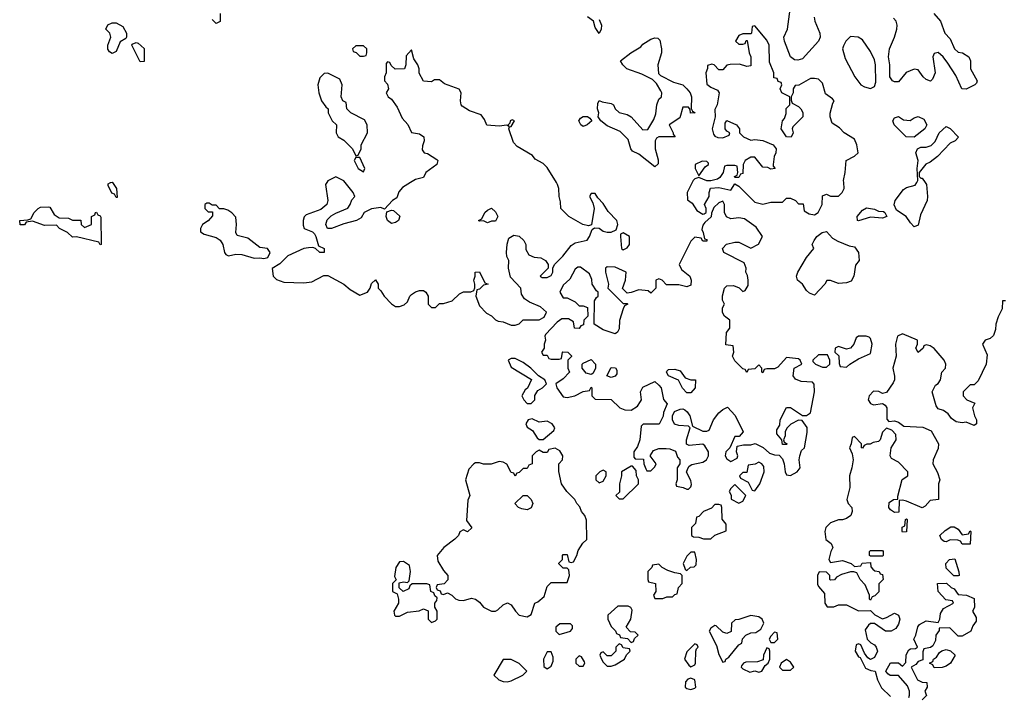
# Model space of a CAD drawing. Header units: inches. Extents: x 2380053 to 2584298, y 380219 to 546618.
# Tile 694 of 788: x 2543246 to 2548181, y 457424 to 460817. Entities that reach past the tile are written whole.
import ezdxf

# ---------------------------------------------------------------- set-up
doc = ezdxf.new("R2010")
doc.units = ezdxf.units.IN
doc.header["$MEASUREMENT"] = 0
doc.layers.add('C5445', color=7, linetype='Continuous')
doc.layers.add('C5446', color=7, linetype='Continuous')

msp = doc.modelspace()

# ---------------------------------------------------------------- linework, layer by layer
at = {"layer": 'C5445', "color": 2}
for points, elevation in [([(2543711.3, 460000), (2543731.3, 459970), (2543734, 459926), (2543730, 459926), (2543722, 459942), (2543707.3, 459947.3), (2543690, 459986), (2543690, 459994), (2543700.4, 459999.6), (2543702, 460000)], 30), ([(2544784.7, 460000), (2544778, 459990), (2544790.8, 459910), (2544786, 459890), (2544755.5, 459864.5), (2544682, 459838), (2544671, 459829), (2544666, 459810), (2544666, 459786), (2544671.3, 459770), (2544712.8, 459752.8), (2544723, 459743), (2544731, 459730), (2544743.6, 459683.6), (2544771.3, 459670), (2544772, 459650), (2544750, 459648.7), (2544728.8, 459668.9), (2544714.6, 459674.6), (2544693.2, 459673.2), (2544670, 459669.2), (2544590, 459632.7), (2544550, 459593.2), (2544511.2, 459568.9), (2544516, 459530), (2544533.4, 459513.4), (2544570, 459500.7), (2544670, 459498), (2544710, 459502.8), (2544770, 459534.8), (2544790, 459534), (2544870, 459491), (2544903, 459463), (2544950, 459436), (2544989.1, 459450.9), (2545002, 459470), (2545010, 459494), (2545030, 459512), (2545042, 459490), (2545042, 459470), (2545056.9, 459456.9), (2545072, 459430), (2545110, 459391.3), (2545130, 459378), (2545150, 459378), (2545173.6, 459386.4), (2545190, 459402), (2545202, 459430), (2545210, 459438), (2545230, 459451.3), (2545250, 459458), (2545270, 459458), (2545282, 459450), (2545294, 459430), (2545294, 459390), (2545310, 459374), (2545330, 459374), (2545350, 459394), (2545370, 459394), (2545413.6, 459406.4), (2545450, 459442), (2545470, 459452), (2545507.3, 459452.7), (2545522, 459458), (2545527.3, 459472.7), (2545528, 459490), (2545522, 459510), (2545528.7, 459530), (2545528.7, 459550), (2545550, 459552), (2545578, 459498), (2545594, 459490), (2545570, 459486), (2545550, 459466), (2545538, 459462), (2545532, 459430), (2545550, 459382), (2545585.4, 459345.4), (2545611.2, 459331.1), (2545630, 459312), (2545644.7, 459304.7), (2545670, 459302), (2545710, 459284.7), (2545730, 459284.7), (2545750, 459292), (2545770, 459312), (2545850, 459312), (2545874.6, 459325.4), (2545886, 459350), (2545856.4, 459376.4), (2545800.4, 459400.4), (2545776.4, 459416.4), (2545760.4, 459440.4), (2545758, 459470), (2545705.6, 459525.6), (2545695.3, 459570), (2545698, 459610), (2545688, 459630), (2545686, 459650), (2545688.8, 459691.1), (2545698, 459722), (2545723.1, 459736.9), (2545750, 459731.3), (2545772, 459710), (2545782, 459690), (2545783.6, 459663.6), (2545798, 459638), (2545825.4, 459625.4), (2545858, 459622), (2545882, 459610), (2545894, 459590), (2545894, 459570), (2545854, 459530), (2545864.7, 459524.7), (2545890, 459524.7), (2545910, 459534), (2545918, 459550), (2545918, 459570), (2545926, 459590), (2545969.1, 459630.9), (2546010, 459684.7), (2546030, 459698), (2546090, 459712), (2546102, 459730), (2546115.3, 459764.7), (2546127.3, 459772.7), (2546150, 459771), (2546170, 459756), (2546190, 459751), (2546210, 459751.3), (2546236.4, 459763.6), (2546244, 459790), (2546239.3, 459810), (2546194.9, 459854.9), (2546170, 459895.3), (2546143.1, 459923.1), (2546130, 459946), (2546110, 459946), (2546102, 459930), (2546118.8, 459898.8), (2546126, 459870), (2546112.7, 459787.3), (2546096.9, 459783.1), (2546069.2, 459789.2), (2545998, 459830), (2545958, 459870), (2545956.4, 459903.6), (2545949.1, 459930.9), (2545948.7, 459970), (2545942, 459990), (2545935.9, 460000)], 34), ([(2545204.7, 460000), (2545164.5, 459975.5), (2545146.4, 459953.6), (2545136, 459924), (2545114, 459910), (2545074, 459866), (2545055.3, 459875.3), (2545010, 459869), (2544972, 459850), (2544956.9, 459823.1), (2544934, 459810), (2544870, 459793.2), (2544809.2, 459769.2), (2544788.7, 459770), (2544781.2, 459790), (2544787.3, 459812.7), (2544807.2, 459832.8), (2544830, 459846.8), (2544890, 459872), (2544902, 459890), (2544910, 459914), (2544926, 459930), (2544918, 459950), (2544877.3, 460000)], 34), ([(2546617, 460000), (2546592, 459950), (2546592.7, 459912.7), (2546616.9, 459896.9), (2546639.6, 459859.6), (2546670, 459842), (2546676.4, 459843.6), (2546686, 459850), (2546686, 459870), (2546678, 459890), (2546702, 459930), (2546702, 459950), (2546708.7, 459971.3), (2546750, 459976), (2546810, 459962), (2546830, 459994), (2546850, 459982), (2546930, 459901), (2546970, 459891.3), (2547010, 459901), (2547070, 459902), (2547090, 459922), (2547110, 459922), (2547134, 459910), (2547150, 459894), (2547172.7, 459892.7), (2547178, 459858), (2547203.6, 459843.6), (2547230, 459838), (2547248, 459850), (2547268.7, 459890), (2547270, 459934), (2547290, 459942), (2547310, 459932), (2547350, 459932), (2547368, 459950), (2547378, 459970), (2547376, 460000)], 34), ([(2547784.2, 460000), (2547790.4, 459990.4), (2547795.5, 459930), (2547794.9, 459910), (2547761.4, 459838.6), (2547750, 459786), (2547730, 459778), (2547710, 459798), (2547688.7, 459830), (2547641.2, 459861.2), (2547628.7, 459888.7), (2547634, 459910), (2547675.5, 459964.5), (2547690, 459976), (2547733.6, 459986.4), (2547741.9, 460000)], 30), ([(2548187.3, 459407.3), (2548172.7, 459407.3), (2548170, 459366), (2548150, 459326), (2548138.8, 459290), (2548137.3, 459262.7), (2548126.4, 459233.6), (2548110, 459218), (2548084.7, 459210), (2548072, 459190), (2548095.3, 459135.3), (2548090.6, 459089.4), (2548050, 459006), (2548030, 458986), (2548010, 458986), (2547974, 458950), (2547974, 458930), (2547994, 458910), (2548034, 458894), (2548021, 458870), (2548031.3, 458830), (2548042, 458810), (2548042, 458790), (2548030, 458782), (2547990, 458799), (2547970, 458795.3), (2547940.4, 458800.4), (2547916.4, 458816.4), (2547900.4, 458840.4), (2547876.4, 458856.4), (2547850, 458866), (2547840.2, 458880.2), (2547819, 458950), (2547836.4, 458983.6), (2547850, 458992), (2547862, 459010), (2547868, 459050), (2547886, 459070), (2547888, 459090), (2547879, 459110), (2547830, 459168), (2547810, 459182), (2547790, 459186), (2547778, 459182), (2547774, 459170), (2547750, 459148), (2547738, 459170), (2547746, 459190), (2547746, 459210), (2547670, 459242), (2547646, 459230), (2547636, 459190), (2547638.8, 459130), (2547621.6, 459070), (2547630.9, 459029.1), (2547631, 459010), (2547624.5, 458995.5), (2547590, 458948), (2547570, 458942), (2547552, 458952), (2547525.8, 458954.2), (2547504, 458930), (2547498, 458910), (2547510, 458892), (2547525.4, 458885.4), (2547570, 458892), (2547583.6, 458883.6), (2547592, 458870), (2547592.7, 458812.7), (2547602, 458802), (2547630, 458804.7), (2547650, 458798), (2547678, 458778), (2547773.2, 458773.2), (2547814.8, 458754.8), (2547851, 458690), (2547850, 458666), (2547824.7, 458610), (2547822, 458590), (2547845.4, 458545.4), (2547858, 458510), (2547851.3, 458490), (2547852, 458410), (2547810, 458406), (2547783.6, 458376.4), (2547770, 458368), (2547690, 458402), (2547670, 458408), (2547654, 458406), (2547652.7, 458347.3), (2547630, 458346), (2547610, 458358), (2547602, 458370), (2547604.7, 458395.3), (2547626, 458410), (2547647.3, 458412.7), (2547647.3, 458427.3), (2547669.3, 458510.7), (2547698, 458530), (2547698, 458550), (2547650, 458598), (2547616.4, 458616.4), (2547608.8, 458628.9), (2547614, 458670), (2547639, 458710), (2547637.2, 458737.2), (2547618, 458758), (2547590, 458768), (2547571.2, 458748.9), (2547558, 458710), (2547550, 458702), (2547523.6, 458696.4), (2547508, 458688), (2547492, 458688), (2547478, 458682), (2547470, 458668.7), (2547466, 458670), (2547466, 458690), (2547430, 458726), (2547418, 458722), (2547414, 458690), (2547404.7, 458670), (2547418.8, 458638.8), (2547422.8, 458610), (2547417.3, 458570), (2547405.5, 458530), (2547407.3, 458470), (2547391.3, 458410), (2547398, 458390), (2547416, 458370), (2547418, 458350), (2547411.3, 458330), (2547390, 458315.3), (2547370, 458308), (2547350, 458308.7), (2547310, 458294), (2547286, 458270), (2547281, 458250), (2547286, 458210), (2547314, 458190), (2547322, 458170), (2547311, 458149), (2547302, 458110), (2547310, 458094), (2547370, 458104.7), (2547414, 458090), (2547430, 458074), (2547462, 458078), (2547468.4, 458091.6), (2547510, 458094), (2547512.7, 458072.7), (2547522, 458062), (2547532.7, 458052.7), (2547554, 458050), (2547558, 458038), (2547570, 458034), (2547574, 458010), (2547552.7, 457987.3), (2547552, 457948), (2547532.7, 457927.3), (2547518, 457922), (2547510, 457906), (2547506, 457910), (2547506, 457930), (2547483.1, 457983.1), (2547458, 458010), (2547442, 458042), (2547427.3, 458047.3), (2547410, 458048), (2547365.4, 458034.6), (2547339.6, 458020.4), (2547330, 458008), (2547310, 458006), (2547306, 458010), (2547306, 458030), (2547290, 458046), (2547252.7, 458047.3), (2547244.7, 458030), (2547245.4, 457985.4), (2547250, 457974), (2547279.6, 457939.6), (2547282, 457890), (2547292.7, 457872.7), (2547327.3, 457872.7), (2547350, 457882), (2547390, 457882), (2547450, 457852), (2547510, 457854), (2547531.6, 457831.6), (2547570, 457812), (2547590, 457818), (2547630, 457841), (2547650.9, 457830.9), (2547658, 457810), (2547650, 457786), (2547636.9, 457763.1), (2547614, 457750), (2547586, 457750), (2547530, 457788), (2547510, 457788), (2547499.6, 457780.4), (2547483.6, 457756.4), (2547494, 457710), (2547511.6, 457691.6), (2547530, 457682), (2547538, 457670), (2547544.7, 457650), (2547530, 457618), (2547510, 457608), (2547496.4, 457616.4), (2547480.4, 457640.4), (2547462, 457682), (2547450, 457686), (2547438, 457682), (2547434, 457650), (2547450, 457622), (2547458, 457618), (2547484.7, 457564.7), (2547512.7, 457552.7), (2547534, 457550), (2547545.4, 457505.4), (2547565.4, 457465.4), (2547610, 457422)], 34), ([(2547702, 457418), (2547706, 457430), (2547706, 457450), (2547696.4, 457476.4), (2547650, 457528), (2547608.4, 457528.4), (2547596.4, 457536.4), (2547588, 457550), (2547610, 457591.3), (2547651.3, 457591.3), (2547670, 457574), (2547687.3, 457592.7), (2547688.8, 457631.1), (2547703.1, 457656.9), (2547710, 457662), (2547736.4, 457663.6), (2547746, 457670), (2547728, 457710), (2547738, 457730), (2547748.4, 457771.6), (2547756.4, 457783.6), (2547790, 457802), (2547850, 457794), (2547858, 457810), (2547860.4, 457839.6), (2547876.4, 457863.6), (2547926, 457890), (2547922, 457902), (2547887.3, 457907.3), (2547849.1, 457949.1), (2547846, 457990), (2547891.6, 457991.6), (2547914, 457970), (2547930, 457962), (2547950, 457934), (2547991.6, 457931.6), (2548030, 457914), (2548031.3, 457868.7), (2548022, 457850), (2548039.6, 457819.6), (2548039.6, 457800.4), (2548023.6, 457776.4), (2548014, 457750), (2547970, 457726), (2547950, 457726), (2547907.3, 457767.3), (2547854, 457766), (2547854, 457754), (2547838, 457730), (2547836, 457704), (2547823.6, 457676.4), (2547811.6, 457668.4), (2547778, 457662), (2547772.7, 457647.3), (2547772.7, 457607.3), (2547750, 457598), (2547736.9, 457583.1), (2547714, 457570), (2547745.4, 457505.4), (2547770, 457494), (2547792.7, 457492.7), (2547794, 457470), (2547782, 457450), (2547791.6, 457428.4), (2547770, 457406)], 34)]:
    msp.add_lwpolyline(points, dxfattribs=dict(at, elevation=elevation))
for points, elevation in [([(2544196.4, 459896.4), (2544183.6, 459896.4), (2544174, 459890), (2544174, 459870), (2544190, 459854), (2544212.7, 459852.7), (2544212.7, 459832.7), (2544191.2, 459808.9), (2544162, 459790), (2544152, 459770), (2544152.7, 459752.7), (2544170, 459742), (2544230, 459724.7), (2544250, 459712), (2544264.7, 459690), (2544272, 459650), (2544279.6, 459639.6), (2544292, 459632), (2544330, 459641), (2544359.8, 459639.8), (2544421, 459621), (2544450, 459622.8), (2544470, 459618.8), (2544490, 459624.7), (2544502, 459650), (2544488.8, 459668.9), (2544450, 459674), (2544390, 459722), (2544335.3, 459735.3), (2544328.7, 459750), (2544333.2, 459790), (2544330, 459826), (2544310, 459848.7), (2544290, 459862), (2544270, 459868), (2544248, 459868), (2544230, 459886), (2544210, 459886)], 34), ([(2546770, 459906), (2546750, 459898), (2546725.4, 459874.6), (2546712.7, 459847.3), (2546711.6, 459828.4), (2546679.6, 459800.4), (2546670, 459786), (2546664.7, 459764.7), (2546672, 459750), (2546678, 459718), (2546690, 459714), (2546690, 459706), (2546670, 459706), (2546662, 459722), (2546630, 459726), (2546610, 459706), (2546552, 459590), (2546563.5, 459563.5), (2546604.7, 459530), (2546612, 459510), (2546610, 459486), (2546590, 459478), (2546550, 459488), (2546488, 459488), (2546466, 459510), (2546450, 459518), (2546434, 459510), (2546434, 459470), (2546410, 459446), (2546396.4, 459456.4), (2546350, 459462), (2546310, 459448), (2546290, 459446), (2546268, 459468), (2546282, 459510), (2546286, 459550), (2546230, 459575.3), (2546190, 459578), (2546182, 459570), (2546182, 459550), (2546198, 459490), (2546194, 459470), (2546270, 459394), (2546290, 459394), (2546294, 459390), (2546278, 459382), (2546270, 459366), (2546251.6, 459308.4), (2546250, 459266), (2546242, 459250), (2546230, 459242), (2546170, 459262), (2546126, 459290), (2546127.3, 459407.3), (2546136.4, 459423.6), (2546146, 459430), (2546146, 459450), (2546136.4, 459456.4), (2546115.3, 459490), (2546114, 459514), (2546102, 459542), (2546056.4, 459576.4), (2546043.6, 459576.4), (2546030, 459566), (2546003.6, 459516.4), (2545970, 459486), (2545954, 459450), (2545970, 459422), (2545990, 459422), (2546030, 459402), (2546050, 459382), (2546070, 459382), (2546092.7, 459372.7), (2546094, 459330), (2546074, 459310), (2546072.7, 459287.3), (2546058, 459282), (2546050, 459268), (2546026, 459270), (2546022, 459302), (2545996.4, 459316.4), (2545963.6, 459316.4), (2545939.6, 459300.4), (2545882, 459238), (2545878, 459230), (2545882, 459210), (2545874, 459190), (2545874, 459170), (2545862, 459150), (2545870, 459134), (2545890, 459134), (2545898, 459118), (2545910, 459114), (2545950, 459114), (2545962, 459118), (2545966, 459150), (2545968.8, 459151.1), (2545994, 459150), (2546011.6, 459131.6), (2546011.6, 459128.4), (2545994, 459110), (2545994, 459070), (2546002, 459050), (2545970, 459015.3), (2545934, 458990), (2545938, 458970), (2545970, 458926), (2545990, 458922.8), (2546029.1, 458930.9), (2546070, 458952), (2546102, 458958), (2546110, 458974), (2546114, 458970), (2546114, 458930), (2546130, 458914), (2546210, 458912), (2546254, 458870), (2546279.6, 458859.6), (2546310, 458858), (2546342, 458878), (2546358, 458902), (2546362, 458910), (2546358, 458950), (2546370, 458974), (2546430, 459002), (2546450, 458984.7), (2546461, 458970), (2546472.7, 458912.7), (2546492, 458890), (2546472.7, 458847.3), (2546471.6, 458828.4), (2546451, 458789), (2546371.3, 458788.7), (2546361, 458779), (2546354.8, 458710), (2546342.8, 458677.2), (2546324.7, 458650), (2546323.6, 458623.6), (2546330, 458614), (2546372.7, 458612.7), (2546374, 458590), (2546383.6, 458563.6), (2546390, 458554), (2546410, 458554), (2546430, 458574), (2546435.3, 458590), (2546406, 458630), (2546423.2, 458656.8), (2546450, 458666.8), (2546486.4, 458666.4), (2546504.7, 458664.7), (2546532.7, 458652.7), (2546543.6, 458623.6), (2546554, 458610), (2546554, 458590), (2546542, 458570), (2546542, 458510), (2546534, 458490), (2546538, 458478), (2546571.6, 458471.6), (2546590, 458462), (2546598, 458462), (2546610, 458474), (2546614, 458486), (2546610, 458506), (2546588.4, 458548.4), (2546594.6, 458565.4), (2546602, 458578), (2546614.6, 458585.4), (2546670, 458598), (2546688, 458610), (2546698, 458630), (2546698, 458650), (2546680.4, 458680.4), (2546670, 458688), (2546602, 458682), (2546588, 458688), (2546588, 458710), (2546606, 458770), (2546598, 458778), (2546550, 458782), (2546528.8, 458788.9), (2546518, 458810), (2546518, 458830), (2546527.3, 458852.7), (2546556.4, 458863.6), (2546570, 458864.7), (2546579.8, 458859.8), (2546591.2, 458851.1), (2546604.7, 458830), (2546618, 458778), (2546670, 458754), (2546690, 458754), (2546702, 458758), (2546724, 458810), (2546750, 458844.7), (2546770, 458862), (2546794, 458874), (2546832.7, 458832.7), (2546872, 458750), (2546852.7, 458727.3), (2546830, 458726), (2546804.7, 458670), (2546784.7, 458650), (2546782, 458630), (2546790, 458614), (2546810, 458602), (2546842, 458618), (2546846, 458630), (2546838, 458650), (2546842, 458678), (2546874.6, 458685.4), (2546910, 458684.7), (2546931.6, 458691.6), (2546971.6, 458671.6), (2547003.6, 458643.6), (2547030, 458634), (2547052.7, 458632.7), (2547070, 458614), (2547078, 458590), (2547082, 458550), (2547090, 458534), (2547110, 458531.3), (2547142, 458550), (2547157.2, 458570), (2547152.7, 458610), (2547156, 458630), (2547164.1, 458655.9), (2547179, 458670), (2547193.6, 458746.4), (2547192.5, 458772.5), (2547167.3, 458807.3), (2547150, 458808), (2547111.6, 458788.4), (2547091.6, 458768.4), (2547082, 458750), (2547082, 458730), (2547074, 458710), (2547078, 458698), (2547092, 458690), (2547090, 458686), (2547070, 458686), (2547066, 458710), (2547040.4, 458740.4), (2547040.4, 458759.6), (2547056.4, 458783.6), (2547058, 458810), (2547090, 458872), (2547110, 458872), (2547170, 458832), (2547190, 458832), (2547210, 458844.7), (2547229.2, 458950), (2547228.7, 458988.7), (2547219, 458999), (2547163.1, 459003.1), (2547134.6, 459014.6), (2547122, 459030), (2547128, 459070), (2547166, 459090), (2547158, 459110), (2547150, 459115.3), (2547090, 459122), (2547045.4, 459074.6), (2547030, 459066), (2546990, 459066), (2546978, 459062), (2546970, 459046), (2546966, 459050), (2546966, 459070), (2546950, 459086), (2546930, 459066), (2546898, 459062), (2546890, 459048), (2546882, 459062), (2546870, 459066), (2546830, 459106), (2546818, 459130), (2546826, 459150), (2546822, 459182), (2546786, 459186), (2546788.4, 459248.4), (2546806, 459270), (2546806, 459310), (2546778, 459330), (2546769.1, 459349.1), (2546768.8, 459371.1), (2546778, 459390), (2546768, 459410), (2546768, 459432), (2546778, 459470), (2546790, 459482), (2546823.6, 459483.6), (2546851.6, 459471.6), (2546870, 459454), (2546882, 459458), (2546896.4, 459483.6), (2546898, 459510), (2546894.6, 459534.6), (2546886, 459550), (2546888, 459570), (2546877.2, 459597.2), (2546775.3, 459650), (2546768, 459670), (2546789.3, 459690.7), (2546830, 459701), (2546850, 459701), (2546910, 459671.3), (2546949.1, 459690.9), (2546968.7, 459730), (2546936.5, 459776.5), (2546878, 459818), (2546850, 459824), (2546810, 459818), (2546788.8, 459828.9), (2546778, 459850), (2546778, 459890)], 34), ([(2543510, 459812), (2543552, 459812), (2543554, 459790), (2543570, 459774), (2543606, 459790), (2543606, 459830), (2543622, 459838), (2543626, 459850), (2543631.6, 459851.6), (2543638, 459838), (2543650, 459834), (2543652.7, 459827.3), (2543654, 459690), (2543650, 459688), (2543642, 459702), (2543530, 459728), (2543510, 459726), (2543486, 459750), (2543446, 459770), (2543430, 459786), (2543370, 459784), (2543310, 459806), (2543278, 459802), (2543270, 459788.7), (2543248.7, 459788.7), (2543246, 459810), (2543287.3, 459812.7), (2543302, 459818), (2543318, 459850), (2543338, 459870), (2543350, 459876), (2543390, 459878), (2543396.9, 459876.9), (2543419.6, 459839.6), (2543443.6, 459823.6), (2543490, 459822)], 30), ([(2545110, 459794), (2545088.7, 459810), (2545082, 459830), (2545086, 459854), (2545110, 459862), (2545119.6, 459859.6), (2545150.9, 459830.9), (2545144.7, 459810), (2545130, 459799)], 34), ([(2545590, 459798), (2545570, 459808), (2545550, 459806), (2545546, 459810), (2545562, 459818), (2545578, 459850), (2545590, 459862), (2545610, 459871.3), (2545630, 459854), (2545642, 459830), (2545630, 459806), (2545610, 459806)], 34), ([(2547570, 459822), (2547510, 459826.6), (2547450, 459808.7), (2547446, 459810), (2547444, 459830), (2547470, 459861), (2547490, 459873.4), (2547530, 459866), (2547550, 459856), (2547574.8, 459854.8), (2547582, 459850), (2547592, 459830)], 30), ([(2546270, 459748), (2546258, 459742), (2546258, 459730), (2546262, 459670), (2546270, 459662), (2546290, 459672), (2546302, 459690), (2546302, 459730)], 34), ([(2547350, 459494), (2547310, 459509), (2547291.3, 459508.7), (2547281, 459490), (2547230, 459435.3), (2547204.7, 459444.7), (2547190, 459458), (2547168.7, 459490), (2547144, 459510), (2547139, 459530), (2547146, 459550), (2547190, 459624.7), (2547226, 459670), (2547218, 459690), (2547228, 459710), (2547242, 459730), (2547268.7, 459750), (2547290, 459754.8), (2547320.7, 459720.7), (2547346.4, 459706.4), (2547403.6, 459683.6), (2547430, 459678), (2547450.7, 459650), (2547454, 459610), (2547434.4, 459585.6), (2547426.8, 459530), (2547414.2, 459505.8), (2547390, 459497.2)], 30), ([(2547489.1, 459229.1), (2547451, 459229), (2547438, 459222), (2547426, 459190), (2547410, 459169), (2547390, 459164), (2547350, 459178), (2547334, 459170), (2547332, 459150), (2547351, 459131), (2547352.7, 459092.7), (2547358, 459078), (2547390, 459074), (2547406, 459090), (2547450, 459116), (2547510, 459142), (2547518, 459190), (2547510, 459218), (2547504, 459224)], 34), ([(2545730, 459118), (2545710, 459118), (2545694, 459110), (2545710, 459074), (2545812, 459012), (2545791.3, 458968.7), (2545779.6, 458960.4), (2545762, 458930), (2545772, 458910), (2545790, 458892), (2545810, 458892), (2545828, 458910), (2545828.4, 458931.6), (2545843.1, 458956.9), (2545866, 458970), (2545886, 458990), (2545878, 459010), (2545846, 459030), (2545808, 459070), (2545770, 459098)], 34), ([(2546110, 459038), (2546084.7, 459044.7), (2546066, 459070), (2546066, 459090), (2546070, 459094), (2546110, 459112), (2546132, 459090), (2546131.6, 459068.4), (2546118, 459042)], 34), ([(2547295.3, 459135.3), (2547250, 459135.3), (2547222, 459110), (2547222, 459102), (2547234, 459090), (2547270, 459074), (2547290, 459074), (2547306, 459090), (2547306, 459110)], 34), ([(2546210, 459022), (2546188, 459030), (2546210, 459072), (2546231.6, 459071.6), (2546239.6, 459059.6), (2546239.6, 459040.4), (2546230, 459028.7)], 34), ([(2546590, 458946), (2546568.4, 458968.4), (2546548.7, 459008.7), (2546498, 459030), (2546488, 459050), (2546490, 459054), (2546498, 459062), (2546530, 459064.7), (2546556, 459056), (2546581, 459021), (2546610, 459011.3), (2546634, 459010), (2546632, 458970), (2546610, 458946)], 34), ([(2545814.6, 458814.6), (2545794, 458810), (2545782, 458790), (2545790, 458774), (2545816.9, 458756.9), (2545839.6, 458719.6), (2545850, 458712), (2545870, 458712), (2545923.1, 458756.9), (2545928.7, 458770), (2545915.3, 458790), (2545890, 458804), (2545850, 458798)], 34), ([(2545930, 458668), (2545898, 458662), (2545890, 458646), (2545870, 458646), (2545850, 458658), (2545834, 458650), (2545814, 458630), (2545814, 458590), (2545798, 458582), (2545790, 458566), (2545770, 458566), (2545750, 458546), (2545738, 458542), (2545730, 458528), (2545722, 458542), (2545710, 458546), (2545688.4, 458588.4), (2545670, 458598), (2545650, 458602), (2545608.4, 458588.4), (2545570, 458588), (2545550, 458595.3), (2545530, 458595.3), (2545522, 458590), (2545496.9, 458563.1), (2545481, 458510), (2545502, 458430), (2545492.7, 458407.3), (2545484.7, 458304.7), (2545511.6, 458268.4), (2545491.2, 458248.9), (2545470, 458258), (2545451.6, 458248.4), (2545444.7, 458230), (2545427.7, 458212.3), (2545371.3, 458170), (2545338, 458130), (2545342, 458102), (2545370, 458054), (2545392, 458030), (2545391.6, 458008.4), (2545372.7, 457987.3), (2545338, 457982), (2545334, 457970), (2545338, 457958), (2545352.7, 457952.7), (2545358, 457938), (2545370, 457934), (2545390, 457942), (2545411.2, 457931.1), (2545430, 457912), (2545446.4, 457906.4), (2545470, 457904.7), (2545510, 457916), (2545530, 457911), (2545550, 457896), (2545570, 457871), (2545610, 457851.3), (2545630, 457851.3), (2545643.1, 457856.9), (2545670, 457882), (2545691.6, 457891.6), (2545710, 457882), (2545731.3, 457850), (2545750, 457831.3), (2545790, 457822), (2545810, 457834), (2545828.7, 457890), (2545843.1, 457896.9), (2545875.5, 457924.5), (2545890, 457974), (2545910, 457994), (2545990, 457994), (2546002, 458030), (2545998, 458058), (2545990, 458066), (2545970, 458066), (2545948.4, 458088.4), (2545948.4, 458091.6), (2545966, 458110), (2545966, 458130), (2545970, 458134), (2545990, 458134), (2545998, 458098), (2546010, 458094), (2546022, 458098), (2546038, 458130), (2546044.7, 458155.3), (2546068.8, 458191.1), (2546088, 458210), (2546087.3, 458307.3), (2546078, 458330), (2546062, 458350), (2546053.6, 458373.6), (2546038, 458390), (2546028, 458410), (2545988, 458450), (2545962, 458490), (2545948.4, 458551.6), (2545948, 458590), (2545966, 458610), (2545968, 458630), (2545954, 458654)], 34), ([(2546318, 458578), (2546310, 458578), (2546262, 458550), (2546262, 458530), (2546252, 458490), (2546252, 458448), (2546234, 458430), (2546250, 458414), (2546270, 458414), (2546348, 458490), (2546348, 458510), (2546338, 458530), (2546336.4, 458556.4)], 34), ([(2546950, 458598), (2546931.6, 458588.4), (2546898, 458582), (2546890, 458546), (2546870, 458546), (2546854, 458530), (2546858, 458518), (2546896.9, 458496.9), (2546918, 458458), (2546930, 458454), (2546955.3, 458490), (2546978, 458550), (2546976.4, 458576.4), (2546966, 458590)], 34), ([(2546170, 458558), (2546154, 458550), (2546134, 458530), (2546134, 458510), (2546150, 458494), (2546170, 458502), (2546186, 458530), (2546186, 458550)], 34), ([(2546830, 458486), (2546810, 458466), (2546802, 458450), (2546811.6, 458431.6), (2546812.7, 458412.7), (2546850, 458392), (2546870, 458402), (2546886, 458430)], 34), ([(2545790, 458358), (2545763.1, 458363.1), (2545746, 458370), (2545728, 458390), (2545769.1, 458430.9), (2545790, 458431), (2545810, 458411.3), (2545818, 458390), (2545810, 458368)], 34), ([(2546750, 458386), (2546730, 458386), (2546712.7, 458367.3), (2546674, 458350), (2546650, 458326), (2546638, 458322), (2546634, 458290), (2546614, 458270), (2546614, 458230), (2546623.6, 458223.6), (2546650, 458222), (2546672.7, 458212.7), (2546710, 458214), (2546730, 458232), (2546787.3, 458252.7), (2546787.3, 458287.3), (2546767.3, 458312.7), (2546766, 458370), (2546762, 458382)], 34), ([(2547670, 458246), (2547668.7, 458250), (2547668.8, 458271.1), (2547682, 458278), (2547686, 458310), (2547690, 458314), (2547694, 458310), (2547690, 458248)], 34), ([(2547970, 458234), (2548002, 458238), (2548010, 458254), (2548014, 458250), (2548010, 458186), (2547970, 458186), (2547962, 458202), (2547947.3, 458207.3), (2547910, 458208), (2547890, 458198), (2547880.4, 458200.4), (2547866, 458210), (2547858, 458230), (2547884.7, 458255.3), (2547912.7, 458272.7), (2547930, 458274), (2547950, 458262)], 34), ([(2546630, 458146), (2546610, 458146), (2546590, 458126), (2546572, 458090), (2546582, 458062), (2546590, 458054), (2546608.4, 458071.6), (2546627.3, 458072.7), (2546636.4, 458083.6), (2546638, 458110)], 34), ([(2547510, 458126), (2547506, 458130), (2547506, 458150), (2547510, 458154), (2547570, 458154), (2547574, 458150), (2547574, 458130), (2547570, 458126)], 34), ([(2545170, 458099), (2545150, 458098), (2545131.3, 458070), (2545124.7, 458024.7), (2545132.7, 458007.3), (2545114, 457990), (2545114, 457950), (2545138, 457938), (2545144.7, 457910), (2545144.7, 457890), (2545122, 457850), (2545124.7, 457830), (2545130, 457824.7), (2545150, 457824.7), (2545190, 457846), (2545248.4, 457851.6), (2545270, 457862), (2545292.7, 457852.7), (2545294, 457810), (2545302, 457802), (2545310, 457794), (2545330, 457802), (2545338, 457810), (2545338, 457850), (2545326, 457870), (2545326, 457890), (2545336.4, 457903.6), (2545338, 457918), (2545327.3, 457927.3), (2545322, 457942), (2545306, 457950), (2545302, 457982), (2545287.3, 457987.3), (2545212.7, 457987.3), (2545202, 457978), (2545196.9, 457963.1), (2545168.4, 457948.4), (2545147.3, 457967.3), (2545147.3, 457992.7), (2545170, 457998), (2545190, 457994), (2545198, 458002), (2545205.2, 458050), (2545200.4, 458080.4)], 34), ([(2546450, 458086), (2546418, 458082), (2546414, 458070), (2546394, 458050), (2546394, 458010), (2546398, 457998), (2546432, 457990), (2546434, 457950), (2546422, 457930), (2546430, 457914), (2546470, 457914), (2546490, 457922), (2546510, 457922), (2546518, 457922), (2546530, 457934), (2546542, 457938), (2546548, 457970), (2546566, 457990), (2546566, 458030), (2546558, 458038), (2546530, 458042), (2546494.6, 458054.6), (2546466, 458070)], 34), ([(2547950, 458028), (2547928.4, 458028.4), (2547890, 458066), (2547888, 458090), (2547906, 458110), (2547932.7, 458112.7), (2547952.7, 458047.3), (2547954, 458030)], 34), ([(2546296.4, 457876.4), (2546243.6, 457876.4), (2546194, 457830), (2546194, 457810), (2546210, 457774), (2546232.7, 457752.7), (2546238, 457738), (2546252.7, 457732.7), (2546258, 457718), (2546292.7, 457712.7), (2546310, 457694), (2546322, 457698), (2546327.3, 457712.7), (2546346, 457730), (2546330, 457746), (2546307.3, 457747.3), (2546286, 457770), (2546308.7, 457810), (2546315.3, 457855.3), (2546308.4, 457868.4)], 34), ([(2546910, 457828.7), (2546850, 457808), (2546832.7, 457807.3), (2546814, 457790), (2546811.3, 457748.7), (2546790, 457738), (2546770, 457746), (2546736.4, 457776.4), (2546730, 457778), (2546710, 457766), (2546702, 457750), (2546738, 457678), (2546750, 457634), (2546770, 457594), (2546782, 457598), (2546786, 457610), (2546800.4, 457619.6), (2546850, 457682), (2546866, 457690), (2546868.4, 457711.6), (2546886, 457730), (2546910, 457742), (2546936.4, 457743.6), (2546960.4, 457759.6), (2546975.3, 457790), (2546968, 457810), (2546950, 457822)], 34), ([(2546007.3, 457787.3), (2545952.7, 457787.3), (2545934, 457770), (2545934, 457750), (2545950, 457734), (2545990, 457744.7), (2546006, 457750), (2546016.4, 457763.6), (2546016.4, 457776.4)], 34), ([(2547030, 457746), (2547010, 457726), (2547002, 457710), (2547010, 457694), (2547030, 457694), (2547046, 457710), (2547042, 457742)], 34), ([(2546250, 457686), (2546234, 457670), (2546234, 457650), (2546210, 457626), (2546190, 457626), (2546170, 457646), (2546158, 457642), (2546154, 457630), (2546162, 457610), (2546170, 457594), (2546190, 457574), (2546210, 457574), (2546230, 457582), (2546278, 457610), (2546288, 457632), (2546306, 457650), (2546302, 457662), (2546270, 457666), (2546262, 457682)], 34), ([(2546630, 457686), (2546590, 457646), (2546578, 457610), (2546599.6, 457579.6), (2546610, 457572), (2546630, 457582), (2546634, 457590), (2546635.3, 457650), (2546638, 457662), (2546646, 457670), (2546642, 457682)], 34), ([(2545910, 457646), (2545890, 457646), (2545872, 457610), (2545872.7, 457572.7), (2545890, 457562), (2545910, 457574), (2545920.4, 457599.6), (2545920.4, 457620.4)], 34), ([(2546050, 457626), (2546034, 457610), (2546034, 457590), (2546050, 457574), (2546070, 457574), (2546078, 457590), (2546076.4, 457596.4), (2546062, 457622)], 34), ([(2546990, 457666), (2546974, 457630), (2546972.7, 457607.3), (2546943.6, 457596.4), (2546885.4, 457594.6), (2546874, 457590), (2546863.6, 457576.4), (2546862, 457570), (2546870, 457562), (2546905.4, 457545.4), (2546930, 457552), (2546950, 457544.7), (2546966, 457550), (2546982, 457578), (2546998, 457590), (2547006, 457610), (2547006, 457650), (2547002, 457662)], 34), ([(2547830, 457566), (2547822, 457582), (2547806, 457590), (2547822, 457598), (2547826, 457610), (2547840.4, 457619.6), (2547856.4, 457643.6), (2547868.4, 457651.6), (2547890, 457658), (2547911.6, 457651.6), (2547934, 457630), (2547910.8, 457589.2), (2547890, 457575.3), (2547870, 457568.7)], 34), ([(2545710, 457608), (2545670, 457608), (2545622, 457530), (2545646.8, 457506.8), (2545670, 457498), (2545690, 457496), (2545710, 457501), (2545768, 457530), (2545788, 457550), (2545750, 457588)], 34), ([(2547090, 457608), (2547062, 457590), (2547054, 457570), (2547070, 457554), (2547110, 457554), (2547126, 457570), (2547110, 457595.3)], 34), ([(2546610, 457515.3), (2546594, 457510), (2546583.6, 457496.4), (2546582, 457470), (2546590, 457462), (2546610, 457458), (2546630, 457464.7), (2546635.3, 457470), (2546630, 457506)], 34)]:
    msp.add_lwpolyline(points, close=True, dxfattribs=dict(at, elevation=elevation))
at = {"layer": 'C5446', "color": 2}
for points, elevation in [([(2544251.6, 460848.4), (2544251.6, 460808.4), (2544230, 460798), (2544210, 460818)], 30), ([(2546150, 460818), (2546162.8, 460790), (2546161, 460770), (2546150, 460748), (2546130, 460778), (2546122, 460810), (2546092, 460832)], 30), ([(2547228, 460830), (2547230.7, 460810), (2547256.3, 460750), (2547258, 460730), (2547250.4, 460710), (2547170, 460621.2), (2547146.4, 460613.6), (2547130, 460616), (2547109.5, 460630), (2547079.6, 460710), (2547076.2, 460730), (2547094, 460770), (2547107.6, 460870)], 30), ([(2547827.3, 460847.3), (2547860.5, 460810), (2547882.8, 460750), (2547910, 460721), (2547930.8, 460670), (2547950, 460654), (2547971.3, 460650), (2548002.8, 460630), (2548010.8, 460610), (2548011, 460570), (2548044.7, 460510), (2548042, 460498), (2548034, 460490), (2547990, 460469), (2547968.7, 460470), (2547937.5, 460537.5), (2547898.6, 460598.6), (2547875.3, 460630), (2547850, 460653.2), (2547830, 460648), (2547822.8, 460630), (2547834.8, 460550), (2547821, 460519), (2547811.3, 460508.7), (2547790, 460517.2), (2547774, 460530), (2547750, 460565.2), (2547730, 460569.3), (2547688.6, 460551.5), (2547650, 460506), (2547630, 460504.5), (2547621.2, 460510), (2547607.6, 460530), (2547607.8, 460590), (2547601.3, 460630), (2547606.3, 460670), (2547631.1, 460728.9), (2547642, 460770), (2547644.2, 460790), (2547639.5, 460810), (2547624.9, 460824.9)], 30), ([(2547376, 460000), (2547375.3, 460010), (2547384, 460050), (2547388, 460110), (2547430, 460132), (2547448, 460150), (2547442, 460190), (2547430, 460218), (2547378, 460250), (2547354.6, 460274.6), (2547318, 460298), (2547308, 460330), (2547308.4, 460348.4), (2547321.2, 460398.8), (2547328, 460410), (2547320.4, 460420.4), (2547284.7, 460444.7), (2547270, 460498), (2547250, 460518), (2547230, 460522), (2547210, 460522), (2547151.6, 460488.4), (2547132.7, 460487.3), (2547122, 460470), (2547122, 460450), (2547112, 460430), (2547112.7, 460412.7), (2547118, 460398), (2547150, 460382), (2547162, 460370), (2547171.6, 460351.6), (2547172, 460330), (2547121, 460279), (2547118, 460270), (2547122, 460250), (2547112.7, 460227.3), (2547089.2, 460229.2), (2547062, 460270), (2547068.7, 460310), (2547079, 460321), (2547087.3, 460347.3), (2547088.4, 460371.6), (2547106, 460390), (2547106, 460430), (2547066, 460450), (2547058, 460470), (2547066, 460490), (2547062, 460502), (2547047.3, 460507.3), (2547042, 460522), (2547026, 460526), (2547026, 460550), (2547004, 460604), (2547002.7, 460690), (2546990, 460714), (2546930, 460786), (2546918, 460782), (2546914, 460750), (2546910, 460746), (2546870, 460746), (2546850, 460738), (2546834, 460710), (2546850, 460694), (2546870, 460694), (2546882, 460698), (2546887.3, 460712.7), (2546892.7, 460712.7), (2546902, 460650), (2546911, 460630), (2546910, 460586), (2546890, 460582), (2546853.6, 460593.6), (2546807.1, 460592.9), (2546791, 460589), (2546770, 460566), (2546750, 460566), (2546726, 460590), (2546714.6, 460594.6), (2546692.7, 460587.3), (2546692.7, 460572.7), (2546684.7, 460550), (2546690, 460494), (2546710, 460478), (2546743.6, 460463.6), (2546752, 460450), (2546742, 460390), (2546730, 460366), (2546731.3, 460330), (2546716, 460270), (2546722.8, 460242.8), (2546730, 460232), (2546745.4, 460225.4), (2546770, 460224.7), (2546802, 460238), (2546806, 460250), (2546790, 460258), (2546782, 460270), (2546782, 460298), (2546790, 460312), (2546838, 460290), (2546854, 460270), (2546854, 460250), (2546874, 460230), (2546910, 460212), (2546930, 460216), (2546970.9, 460210.9), (2547022, 460190), (2547038, 460170), (2547036, 460150), (2547026.8, 460130), (2547022, 460090), (2547022, 460082), (2547032, 460070), (2547010, 460068), (2546996.4, 460076.4), (2546970, 460078), (2546930, 460128), (2546910, 460128), (2546882, 460110), (2546872, 460090), (2546870, 460046), (2546858, 460042), (2546850, 460026), (2546830, 460026), (2546828, 460030), (2546842, 460038), (2546846, 460050), (2546842, 460082), (2546830, 460086), (2546790, 460086), (2546778, 460082), (2546772, 460050), (2546754.8, 460025.2), (2546742.8, 460017.2), (2546710, 460008), (2546690, 460008), (2546650, 460026), (2546630, 460018), (2546622, 460010), (2546617, 460000)], 34), ([(2545935.9, 460000), (2545890, 460075.3), (2545870, 460095.3), (2545830, 460118), (2545816, 460136), (2545740.2, 460180.2), (2545720.2, 460200.2), (2545698, 460270), (2545700.4, 460279.6), (2545710, 460282), (2545726, 460310), (2545714, 460314), (2545704.7, 460310), (2545702, 460298), (2545694, 460290), (2545698, 460282), (2545687.3, 460287.3), (2545650, 460282.7), (2545588, 460288), (2545576.4, 460316.4), (2545559, 460339), (2545500.4, 460360.4), (2545463.1, 460383.1), (2545458, 460390), (2545455.3, 460410), (2545458, 460450), (2545448.4, 460468.4), (2545374.6, 460494.6), (2545350, 460515.3), (2545325.4, 460514.6), (2545310, 460506), (2545270, 460508), (2545248.8, 460548.9), (2545248.7, 460570), (2545242, 460590), (2545221.2, 460621.2), (2545210, 460666), (2545183.6, 460636.4), (2545182, 460590), (2545174, 460570), (2545128.4, 460568.4), (2545107.3, 460587.3), (2545102, 460602), (2545090, 460606), (2545083.6, 460596.4), (2545082, 460550), (2545074, 460530), (2545074, 460510), (2545090, 460494), (2545094, 460470), (2545082, 460450), (2545092, 460430), (2545110, 460418), (2545138.5, 460378.5), (2545163.5, 460323.5), (2545190.6, 460290.6), (2545210, 460252), (2545250, 460244.7), (2545272, 460230), (2545274, 460210), (2545264.7, 460184.7), (2545263.6, 460163.6), (2545274, 460150), (2545290, 460146), (2545336.3, 460116.3), (2545341, 460110), (2545336, 460090), (2545282, 460050), (2545270, 460026), (2545230, 460015.3), (2545204.7, 460000)], 34), ([(2547741.9, 460000), (2547748, 460010), (2547744, 460070), (2547749, 460110), (2547738, 460150), (2547746, 460170), (2547762, 460178), (2547790, 460178), (2547813.6, 460186.4), (2547834, 460206), (2547855.3, 460250), (2547890, 460282), (2547910, 460272), (2547952, 460228), (2547934, 460210), (2547910, 460198), (2547846, 460130), (2547810, 460102.7), (2547787.1, 460092.9), (2547754, 460050), (2547754, 460030), (2547762, 460022), (2547770, 460022), (2547784.2, 460000)], 30), ([(2543702, 460000), (2543710, 460002), (2543711.3, 460000)], 30), ([(2544877.3, 460000), (2544870, 460009), (2544830, 460028.7), (2544790.8, 460009.2), (2544784.7, 460000)], 34)]:
    msp.add_lwpolyline(points, dxfattribs=dict(at, elevation=elevation))
for points, elevation in [([(2543710, 460648), (2543696.4, 460656.4), (2543688.4, 460668.4), (2543688, 460690), (2543702, 460730), (2543698, 460750), (2543678, 460770), (2543688.4, 460791.6), (2543710, 460802), (2543730, 460802), (2543763.6, 460783.6), (2543782, 460750), (2543782, 460730), (2543778, 460722), (2543750, 460706), (2543730, 460658)], 30), ([(2547410, 460733.2), (2547386, 460710), (2547374.4, 460685.6), (2547370.8, 460670), (2547383, 460623), (2547432, 460530), (2547462, 460490), (2547479.8, 460479.8), (2547510, 460471.3), (2547530, 460482), (2547537, 460503), (2547535.6, 460590), (2547530, 460615.3), (2547510, 460658), (2547470, 460715.3), (2547449.1, 460729.1)], 34), ([(2543850, 460606), (2543808, 460690), (2543810, 460694), (2543830, 460702), (2543839.6, 460699.6), (2543870, 460672), (2543870, 460608)], 30), ([(2544970, 460686), (2544930, 460686), (2544914, 460670), (2544918, 460658), (2544932.7, 460652.7), (2544950, 460634), (2544970, 460634), (2544982, 460638), (2544986, 460650), (2544986, 460670)], 34), ([(2546608.8, 460348.9), (2546607.3, 460367.3), (2546598, 460378), (2546570, 460378), (2546554.8, 460325.2), (2546502, 460290), (2546522, 460250), (2546522, 460242), (2546532, 460230), (2546450, 460228.7), (2546438, 460222), (2546431, 460209), (2546430.6, 460170), (2546446, 460114), (2546446, 460094), (2546430, 460079), (2546350, 460142), (2546318, 460158), (2546309, 460170), (2546295.5, 460215.5), (2546255.5, 460255.5), (2546190, 460284), (2546158, 460310), (2546146, 460330), (2546148, 460350), (2546142, 460370), (2546143.1, 460396.9), (2546150, 460412), (2546164.7, 460404.7), (2546210, 460396), (2546222, 460390), (2546231.3, 460370), (2546250, 460351.3), (2546290, 460340.7), (2546310.8, 460330), (2546370, 460264.7), (2546393.6, 460266.4), (2546423.7, 460316.3), (2546435.1, 460344.9), (2546439.3, 460390), (2546450, 460418), (2546462, 460430), (2546464, 460450), (2546460.2, 460460.2), (2546437.5, 460497.5), (2546417.5, 460517.5), (2546364.4, 460544.4), (2546289.2, 460570), (2546268.7, 460590), (2546258, 460610), (2546309.6, 460650.4), (2546358.9, 460681.1), (2546370, 460694), (2546410, 460719.1), (2546430, 460726), (2546444.7, 460724.7), (2546454.8, 460714.8), (2546462, 460670), (2546462, 460650), (2546444, 460590), (2546447.1, 460547.1), (2546457.3, 460537.3), (2546523.5, 460503.5), (2546570, 460490.7), (2546590, 460471), (2546606.8, 460450), (2546613, 460430), (2546612, 460372), (2546618, 460358), (2546630.8, 460350)], 30), ([(2544790, 460548), (2544772.7, 460547.3), (2544750, 460526), (2544741, 460490), (2544746, 460450), (2544758, 460410), (2544779.6, 460379.6), (2544792, 460370), (2544792, 460350), (2544812, 460310), (2544834, 460290), (2544832, 460250), (2544842, 460230), (2544870, 460212), (2544914, 460170), (2544930, 460134), (2544942, 460138), (2544958, 460170), (2544958, 460190), (2544988.7, 460250), (2544988, 460290), (2544974.6, 460314.6), (2544906, 460350), (2544886, 460370), (2544882, 460402), (2544866, 460410), (2544858, 460430), (2544862, 460490), (2544850, 460518)], 34), ([(2546070, 460282), (2546058, 460290), (2546049, 460310), (2546056.4, 460323.6), (2546070, 460332), (2546091.2, 460331.1), (2546103.6, 460323.6), (2546114, 460310), (2546090, 460289)], 30), ([(2547708.8, 460311.1), (2547730, 460324.7), (2547750, 460330.8), (2547778, 460318), (2547792, 460290), (2547782, 460270), (2547730, 460228), (2547688.7, 460228.7), (2547629.2, 460290), (2547622.7, 460310), (2547630, 460324.7), (2547650, 460331), (2547675.3, 460315.3)], 30), ([(2544950, 460126), (2544930, 460126), (2544922, 460110), (2544942, 460070), (2544970, 460054), (2544975.3, 460070)], 34), ([(2546667.3, 460107.3), (2546632, 460090), (2546632, 460070), (2546650, 460034), (2546681.2, 460078.8), (2546698, 460090), (2546698, 460098), (2546690, 460106)], 34)]:
    msp.add_lwpolyline(points, close=True, dxfattribs=dict(at, elevation=elevation))

doc.saveas('drawing.dxf')
